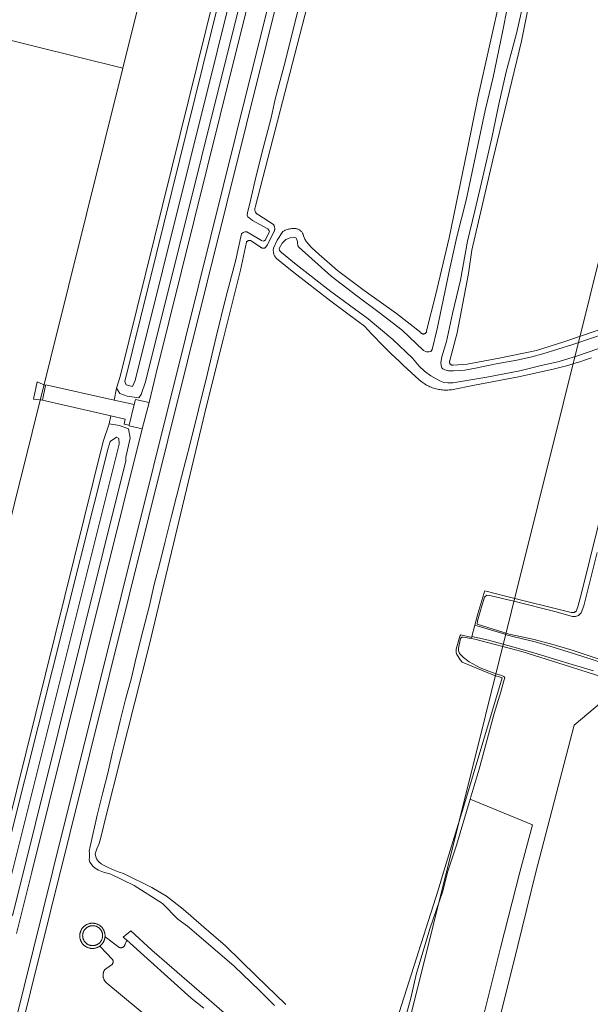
# Model space of a CAD drawing. Header units: metres. Extents: x 250001 to 257773, y 598992 to 609118.
# Tile 617 of 656: x 253521 to 253735, y 606450 to 606820. Entities that reach past the tile are written whole.
import ezdxf
from ezdxf.lldxf.tags import DXFTag

# ---------------------------------------------------------------- set-up
doc = ezdxf.new("R2010")
doc.units = ezdxf.units.M
for name, color, linetype, lineweight in [('B-WE-GR-BOS_LOOF-GV', 252, 'Continuous', 13), ('B-WE-GR-GRAS-GV', 252, 'Continuous', 13), ('B-WE-GR-GROENVOORZIENING-GV', 252, 'Continuous', 18), ('B-WE-KG-GRENS_PERCEEL-G', 150, 'KG-PERCEEL', 18), ('B-WE-OG-BEBOUWING_WINDTURBINE-GV', 1, 'Continuous', 18), ('B-WE-OG-TERREIN_ERF-GV', 7, 'Continuous', 18), ('B-WE-OG-WATER-GV', 252, 'Continuous', 18), ('B-WE-OG-WATER_SLOOT-GV', 252, 'Continuous', 18), ('B-WE-OG-WEG-GV', 252, 'Continuous', 18), ('B-WE-VH-ONVERHARD-GV', 252, 'Continuous', 18), ('B-WE-VH-VERHARDING_BETON-GV', 252, 'Continuous', 18), ('B-WE-VH-VERHARDING_GESLOTEN-GV', 252, 'Continuous', 18), ('B-WE-VH-VERHARDING_HALFVERHARDING-GV', 252, 'Continuous', 18), ('B-WE-VH-VERHARDING_OPEN-GV', 252, 'Continuous', 18), ('X-XX-AL-REFERENTIE-G', 7, 'Continuous', 18)]:
    doc.layers.add(name, color=color, linetype=linetype, lineweight=lineweight)
doc.styles.get("Standard").update_dxf_attribs({"font": 'NLCS-ISO.ttf'})
tags = doc.linetypes.add('KG-PERCEEL', pattern='A,5.5,-2,["P",Standard,S=1.8,R=0,X=-0.5,Y=-0.9],-2,5.5,-2,[5,NLCS.SHX,S=0.75,R=0,X=0,Y=0],-2', length=19).pattern_tags.tags
tags[6] = DXFTag(74, 10)

# ---------------------------------------------------------------- blocks, each defined once
blk = doc.blocks.new('BS2021-132-Xref-KAD-20210617')
at = {"layer": 'B-WE-KG-GRENS_PERCEEL-G', "flags": 128}
for points in [[(253587.69, 606125.78), (253434.27, 606222.61), (253487.64, 606307.17), (253768.04, 607432.29), (253794.59, 607407.82), (253830.46, 607374.98), (253886.27, 607323.85)], [(253587.69, 606125.78), (253774.016, 606873.424), (253886.27, 607323.85)], [(253559.316, 606801.928), (253674.382, 607263.125)], [(253424.48, 606835.53), (253559.316, 606801.928)], [(253484.293, 606501.143), (253559.316, 606801.928)]]:
    blk.add_lwpolyline(points, dxfattribs=at)
blk = doc.blocks.new('BS2021-132-Xref-BGT-GRIJS-20210617-aangepast')
at = {"layer": 'B-WE-GR-BOS_LOOF-GV', "flags": 128}
for points in [[(253788.976, 606548.064), (253739.215, 606563.827), (253728.972, 606555.191), (253714.479, 606500), (253706.015, 606465.283), (253695.842, 606425.031), (253690.923, 606406.965), (253686.967, 606394.184), (253730.582, 606372.093), (253739.806, 606395.614), (253759.288, 606442.154), (253762.552, 606448.625), (253767.223, 606455.628), (253771.012, 606461.205), (253772.229, 606466.751), (253771.628, 606473.688), (253770.374, 606481.389), (253771.421, 606490.275), (253774.229, 606500)], [(253713.227, 606517.796), (253689.88, 606527.424), (253684.775, 606510.073), (253681.355, 606500), (253679.614, 606492.86), (253674.66, 606478.647), (253669.582, 606461.521), (253667.508, 606452.635), (253664.026, 606439.967), (253662.909, 606434.2), (253662.946, 606429.78), (253663.574, 606424.994), (253666.786, 606422.246), (253674.778, 606416.397), (253680.761, 606410.737), (253684.157, 606407.512), (253691.93, 606434.483), (253701.243, 606471.509), (253708.469, 606500)]]:
    blk.add_lwpolyline(points, close=True, dxfattribs=at)
at = {"layer": 'B-WE-GR-GRAS-GV', "flags": 128}
blk.add_lwpolyline([(253508.514, 606486.943), (253551.958, 606661.752), (253554.154, 606668.402), (253554.795, 606671.4), (253529.113, 606677.224), (253529.115, 606677.234), (253525.825, 606677.684), (253527.139, 606684.182), (253530.329, 606682.739), (253530.387, 606683.001), (253556.048, 606677.266), (253557.007, 606681.753), (253558.322, 606686.181), (253600.15, 606855.176), (253575.405, 606861.334), (253576.202, 606864.536), (253600.947, 606858.378), (253695.581, 607238.658), (253673.336, 607258.577), (253667.03, 607264.224), (253499.424, 607414.326)], dxfattribs=at)
at = {"layer": 'B-WE-GR-GROENVOORZIENING-GV', "flags": 128}
for points in [[(253698.96, 607166.495), (253678.175, 607083.032), (253661.11, 607014.591), (253657.479, 607000), (253647.948, 606961.701), (253626.445, 606875.388), (253606.495, 606795.303), (253582.907, 606700.545), (253558.759, 606603.615), (253533.195, 606501.051), (253532.933, 606500), (253507.877, 606399.426)], [(253576.857, 606438.747), (253553.38, 606458.235), (253553.362, 606458.249), (253553.228, 606458.361), (253553.099, 606458.479), (253552.975, 606458.603), (253552.857, 606458.732), (253552.745, 606458.867), (253552.64, 606459.007), (253552.541, 606459.151), (253552.448, 606459.3), (253552.363, 606459.452), (253552.284, 606459.609), (253552.213, 606459.769), (253552.149, 606459.932), (253552.093, 606460.097), (253552.044, 606460.266), (253552.003, 606460.436), (253551.97, 606460.608), (253551.945, 606460.781), (253551.928, 606460.955), (253551.918, 606461.13), (253551.917, 606461.305), (253551.924, 606461.48), (253551.938, 606461.654), (253551.961, 606461.828), (253551.991, 606462), (253552.03, 606462.171), (253552.076, 606462.34), (253552.13, 606462.506), (253552.191, 606462.67), (253552.26, 606462.831), (253552.336, 606462.989), (253552.419, 606463.143), (253552.509, 606463.293), (253555.401, 606465.397), (253555.462, 606465.503), (253555.516, 606465.612), (253555.562, 606465.724), (253555.601, 606465.84), (253555.633, 606465.958), (253555.657, 606466.077), (253555.672, 606466.198), (253555.68, 606466.319), (253555.68, 606466.441), (253555.672, 606466.563), (253555.655, 606466.684), (253555.631, 606466.803), (253555.6, 606466.921), (253555.56, 606467.036), (253555.537, 606467.094), (253550.713, 606472.216), (253550.665, 606472.182), (253550.504, 606472.072), (253550.339, 606471.969), (253550.169, 606471.873), (253549.996, 606471.784), (253549.819, 606471.702), (253549.639, 606471.628), (253549.455, 606471.561), (253549.27, 606471.502), (253549.082, 606471.45), (253548.892, 606471.406), (253548.701, 606471.37), (253548.508, 606471.341), (253548.314, 606471.321), (253548.119, 606471.309), (253547.924, 606471.304), (253547.729, 606471.308), (253547.535, 606471.319), (253547.341, 606471.339), (253547.148, 606471.366), (253546.956, 606471.402), (253546.766, 606471.445), (253546.578, 606471.496), (253546.392, 606471.555), (253546.209, 606471.621), (253546.028, 606471.695), (253545.851, 606471.776), (253545.677, 606471.864), (253545.507, 606471.959), (253545.341, 606472.062), (253545.18, 606472.17), (253545.023, 606472.286), (253544.871, 606472.408), (253544.724, 606472.536), (253544.582, 606472.67), (253544.446, 606472.809), (253544.316, 606472.954), (253544.192, 606473.105), (253544.074, 606473.26), (253543.962, 606473.42), (253543.858, 606473.584), (253543.76, 606473.753), (253543.669, 606473.925), (253543.585, 606474.101), (253543.508, 606474.28), (253543.439, 606474.463), (253543.378, 606474.648), (253543.324, 606474.835), (253543.289, 606474.975), (253543.249, 606475.166), (253543.216, 606475.358), (253543.192, 606475.552), (253543.175, 606475.746), (253543.166, 606475.941), (253543.166, 606476.135), (253543.173, 606476.33), (253543.188, 606476.525), (253543.212, 606476.718), (253543.243, 606476.911), (253543.282, 606477.102), (253543.329, 606477.291), (253543.383, 606477.478), (253543.445, 606477.663), (253543.515, 606477.845), (253543.592, 606478.023), (253543.677, 606478.199), (253543.768, 606478.371), (253543.867, 606478.539), (253543.972, 606478.703), (253544.084, 606478.863), (253544.203, 606479.018), (253544.328, 606479.168), (253544.458, 606479.312), (253544.595, 606479.451), (253544.737, 606479.584), (253544.885, 606479.712), (253545.037, 606479.833), (253545.195, 606479.948), (253545.357, 606480.056), (253545.523, 606480.158), (253545.693, 606480.253), (253545.867, 606480.34), (253546.045, 606480.42), (253546.226, 606480.494), (253546.409, 606480.559), (253546.595, 606480.617), (253546.784, 606480.667), (253546.974, 606480.71), (253547.166, 606480.745), (253547.359, 606480.771), (253547.553, 606480.79), (253547.747, 606480.801), (253547.942, 606480.804), (253548.137, 606480.799), (253548.332, 606480.785), (253548.525, 606480.764), (253548.718, 606480.735), (253548.91, 606480.698), (253549.099, 606480.654), (253549.287, 606480.601), (253549.473, 606480.541), (253549.655, 606480.473), (253549.835, 606480.398), (253550.012, 606480.316), (253550.185, 606480.226), (253550.354, 606480.129), (253550.519, 606480.026), (253550.68, 606479.916), (253550.836, 606479.799), (253550.987, 606479.676), (253551.133, 606479.547), (253551.274, 606479.412), (253551.409, 606479.271), (253551.538, 606479.125), (253551.661, 606478.974), (253551.777, 606478.818), (253551.887, 606478.657), (253551.991, 606478.492), (253552.087, 606478.322), (253552.177, 606478.149), (253552.259, 606477.972), (253552.334, 606477.793), (253552.402, 606477.61), (253552.462, 606477.424), (253552.514, 606477.236), (253552.559, 606477.047), (253552.596, 606476.855), (253552.625, 606476.663), (253552.646, 606476.469), (253552.659, 606476.274), (253552.664, 606476.08), (253552.661, 606475.885), (253552.65, 606475.69), (253557.827, 606471.76), (253557.93, 606471.711), (253558.035, 606471.67), (253558.144, 606471.636), (253558.255, 606471.609), (253558.367, 606471.591), (253558.48, 606471.58), (253558.593, 606471.578), (253558.707, 606471.583), (253558.82, 606471.597), (253558.931, 606471.618), (253559.041, 606471.647), (253559.149, 606471.684), (253559.254, 606471.729), (253559.355, 606471.78), (253559.452, 606471.839), (253559.545, 606471.904), (253559.634, 606471.975), (253559.717, 606472.053), (253559.794, 606472.136), (253559.865, 606472.225), (253559.93, 606472.318), (253559.988, 606472.416), (253560.04, 606472.517), (253560.084, 606472.622), (253560.12, 606472.73), (253560.149, 606472.84), (253560.17, 606472.951), (253560.17, 606472.954), (253560.791, 606474.364), (253559.508, 606475.518), (253562.404, 606477.901), (253570.21, 606470.7), (253599.268, 606445.501)], [(253743.219, 606703.124), (253728.44, 606698.202), (253717.222, 606694.651), (253712.47, 606693.397), (253707.405, 606692.236), (253699.569, 606690.899), (253691.914, 606689.334), (253687.833, 606688.571), (253686.253, 606688.372), (253683.607, 606688.276), (253681.697, 606688.263), (253680.301, 606688.598), (253679.641, 606689.001), (253679.247, 606689.421), (253678.959, 606690.265), (253678.842, 606691.376), (253679.219, 606693.523), (253680.981, 606699.266), (253683.212, 606709.818), (253686.212, 606722.349), (253688.9, 606736.96), (253691.61, 606748.424), (253694.672, 606761.097), (253697.956, 606775.759), (253700.642, 606788.413), (253703.394, 606800.597), (253707.243, 606814.919), (253710.665, 606829.958)], [(253703.918, 606825.027), (253702.01, 606815.447), (253698.554, 606798.56), (253695.538, 606785.998), (253691.911, 606768.922), (253688.327, 606752.411), (253684.787, 606738.561), (253682.099, 606726.173), (253677.488, 606704.034), (253675.583, 606696.286), (253675.071, 606695.593), (253674.274, 606695.369), (253673.413, 606695.41), (253672.376, 606695.935), (253664.324, 606703.491), (253655.683, 606710.165), (253647.295, 606716.419), (253637.663, 606723.823), (253625.455, 606734.685), (253625.091, 606735.247), (253624.958, 606736.42), (253624.873, 606737.359), (253624.366, 606738.28), (253623.583, 606738.321), (253622.174, 606738.265), (253620.535, 606737.565), (253619.213, 606736.162), (253618.13, 606734.245), (253618.198, 606733.462), (253619.002, 606732.669), (253624.449, 606728.243), (253637.56, 606718.123), (253651.502, 606707.82), (253660.824, 606700.038), (253668.246, 606693.011), (253670.662, 606690.052), (253672.679, 606688.202), (253675.086, 606686.449), (253677.114, 606685.273), (253678.717, 606684.391), (253679.957, 606683.946), (253681.492, 606683.815), (253683.371, 606683.781), (253685.561, 606684.093), (253696.134, 606685.886), (253708.487, 606688.271), (253716.038, 606690.123), (253723.245, 606691.8), (253730.245, 606693.929), (253737.774, 606696.579)], [(253737.538, 606620.089), (253733.85, 606605.033), (253732.553, 606600.014), (253731.537, 606597.376), (253730.526, 606596.352), (253729.464, 606595.938), (253728.289, 606596.039), (253721.669, 606597.921), (253706.816, 606601.626), (253697.203, 606603.831), (253696.153, 606603.981), (253695.265, 606603.286), (253694.361, 606600.399), (253692.648, 606594.359), (253692.452, 606593.168), (253704.55, 606589.399), (253713.441, 606587.439), (253721.409, 606585.332), (253728.532, 606583.25), (253741.024, 606579.076)], [(253742.478, 606572.384), (253725.202, 606577.873), (253709.276, 606582.792), (253691.6, 606587.494), (253690.198, 606587.727), (253687.243, 606588.247), (253686.788, 606588.275), (253686.268, 606587.685), (253685.415, 606584.117), (253685.421, 606583.201), (253685.906, 606582.116), (253687.31, 606580.583), (253689.427, 606578.93), (253693.599, 606576.695), (253698.449, 606574.896), (253701.949, 606573.675), (253702.561, 606573.515), (253702.894, 606572.898), (253702.549, 606571.8), (253701.344, 606567.664), (253698.863, 606559.521), (253693.194, 606538.69), (253689.88, 606527.424), (253713.227, 606517.796), (253708.469, 606500), (253701.243, 606471.509), (253691.93, 606434.483)], [(253616.343, 606449.841), (253610.713, 606455.572), (253601.201, 606464.691), (253588.78, 606475.249), (253583.611, 606479.651), (253580.021, 606482.315), (253574.208, 606488.165), (253563.572, 606494.945), (253554.787, 606499.242), (253552.032, 606500), (253550.169, 606500.771), (253548.982, 606501.522), (253547.985, 606502.407), (253547.462, 606503.048), (253546.938, 606503.763), (253546.75, 606504.658), (253546.767, 606505.659), (253546.815, 606506.572), (253546.77, 606507.229), (253546.755, 606507.88), (253547.015, 606509.588), (253549.754, 606521.428), (253551.842, 606529.882), (253553.656, 606537.112), (253555.498, 606545.001), (253557.145, 606551.541), (253558.362, 606556.763), (253560.391, 606564.809), (253562.559, 606572.966), (253564.34, 606580.541), (253566.995, 606590.94), (253569.328, 606600.162), (253571.122, 606608.066), (253573.245, 606616.019), (253575.12, 606623.61), (253577.683, 606633.663), (253581.372, 606648.454), (253584.592, 606660.923), (253587.717, 606673.564), (253591.164, 606687.241), (253594.39, 606701.042), (253598.033, 606715.863), (253601.652, 606729.416), (253603.994, 606739.703), (253604.586, 606740.239), (253605.241, 606740.525), (253605.884, 606740.451), (253607.408, 606739.663), (253611.402, 606737.185), (253612.045, 606736.923), (253612.514, 606737.083), (253612.934, 606737.524), (253614.432, 606740.572), (253614.383, 606740.885), (253613.846, 606741.601), (253608.047, 606744.788), (253606.788, 606745.687), (253606.268, 606746.169), (253606.045, 606746.716), (253606.18, 606747.64), (253607.323, 606752.283), (253609.484, 606761.551), (253612.061, 606771.871), (253615.084, 606783.306), (253616.602, 606790.347), (253619.931, 606802.927), (253625.086, 606823.332)]]:
    blk.add_lwpolyline(points, dxfattribs=at)
blk.add_lwpolyline([(253739.806, 606395.614), (253730.582, 606372.093), (253686.967, 606394.184), (253690.923, 606406.965), (253695.842, 606425.031), (253706.015, 606465.283), (253714.479, 606500), (253728.972, 606555.191), (253739.215, 606563.827), (253788.976, 606548.064), (253774.229, 606500), (253771.421, 606490.275), (253770.374, 606481.389), (253771.628, 606473.688), (253772.229, 606466.751), (253771.012, 606461.205), (253767.223, 606455.628), (253762.552, 606448.625), (253759.288, 606442.154)], close=True, dxfattribs=at)
at = {"layer": 'B-WE-OG-BEBOUWING_WINDTURBINE-GV', "flags": 128}
blk.add_lwpolyline([(253548.159, 606479.867), (253547.986, 606479.871), (253547.812, 606479.866), (253547.64, 606479.854), (253547.468, 606479.833), (253547.297, 606479.804), (253547.128, 606479.768), (253546.96, 606479.724), (253546.795, 606479.672), (253546.632, 606479.612), (253546.472, 606479.545), (253546.316, 606479.471), (253546.163, 606479.39), (253546.014, 606479.302), (253545.869, 606479.207), (253545.816, 606479.169), (253545.678, 606479.065), (253545.544, 606478.955), (253545.416, 606478.838), (253545.293, 606478.716), (253545.176, 606478.588), (253545.065, 606478.455), (253544.96, 606478.317), (253544.862, 606478.175), (253544.771, 606478.028), (253544.686, 606477.876), (253544.609, 606477.722), (253544.538, 606477.563), (253544.475, 606477.402), (253544.42, 606477.238), (253544.372, 606477.071), (253544.332, 606476.903), (253544.3, 606476.733), (253544.276, 606476.561), (253544.259, 606476.389), (253544.251, 606476.216), (253544.25, 606476.043), (253544.258, 606475.87), (253544.273, 606475.697), (253544.297, 606475.526), (253544.328, 606475.355), (253544.368, 606475.187), (253544.415, 606475.02), (253544.469, 606474.856), (253544.532, 606474.694), (253544.601, 606474.536), (253544.678, 606474.38), (253544.762, 606474.229), (253544.852, 606474.081), (253544.95, 606473.938), (253545.054, 606473.8), (253545.164, 606473.666), (253545.281, 606473.538), (253545.403, 606473.415), (253545.531, 606473.298), (253545.663, 606473.187), (253545.802, 606473.082), (253545.944, 606472.984), (253546.091, 606472.893), (253546.242, 606472.808), (253546.397, 606472.73), (253546.555, 606472.66), (253546.717, 606472.597), (253546.881, 606472.541), (253547.047, 606472.494), (253547.216, 606472.454), (253547.386, 606472.421), (253547.557, 606472.397), (253547.73, 606472.381), (253547.903, 606472.372), (253548.076, 606472.372), (253548.249, 606472.379), (253548.421, 606472.395), (253548.593, 606472.418), (253548.763, 606472.449), (253548.932, 606472.489), (253549.043, 606472.519), (253549.208, 606472.571), (253549.371, 606472.631), (253549.53, 606472.698), (253549.687, 606472.772), (253549.84, 606472.853), (253549.989, 606472.942), (253550.133, 606473.037), (253550.273, 606473.139), (253550.409, 606473.247), (253550.539, 606473.361), (253550.664, 606473.481), (253550.783, 606473.607), (253550.896, 606473.738), (253551.003, 606473.874), (253551.103, 606474.016), (253551.197, 606474.161), (253551.284, 606474.311), (253551.364, 606474.464), (253551.437, 606474.621), (253551.503, 606474.782), (253551.561, 606474.945), (253551.611, 606475.111), (253551.654, 606475.278), (253551.689, 606475.448), (253551.716, 606475.619), (253551.736, 606475.791), (253551.747, 606475.964), (253551.75, 606476.137), (253551.745, 606476.31), (253551.733, 606476.483), (253551.712, 606476.655), (253551.683, 606476.826), (253551.647, 606476.995), (253551.603, 606477.162), (253551.551, 606477.328), (253551.491, 606477.49), (253551.424, 606477.65), (253551.35, 606477.806), (253551.269, 606477.959), (253551.18, 606478.108), (253551.085, 606478.253), (253550.983, 606478.393), (253550.875, 606478.528), (253550.761, 606478.659), (253550.641, 606478.784), (253550.515, 606478.902), (253550.384, 606479.016), (253550.248, 606479.123), (253550.107, 606479.223), (253549.961, 606479.317), (253549.812, 606479.404), (253549.658, 606479.484), (253549.501, 606479.557), (253549.341, 606479.623), (253549.178, 606479.681), (253549.012, 606479.732), (253548.844, 606479.775), (253548.675, 606479.81), (253548.504, 606479.837), (253548.332, 606479.856)], close=True, dxfattribs=at)
at = {"layer": 'B-WE-OG-TERREIN_ERF-GV', "flags": 128}
blk.add_lwpolyline([(253569.295, 606676.32), (253564.08, 606677.469), (253563.628, 606675.572), (253561.785, 606667.829), (253561.733, 606667.613), (253566.562, 606666.482)], close=True, dxfattribs=at)
at = {"layer": 'B-WE-OG-WATER-GV', "flags": 128}
for points in [[(253628.666, 606825.08), (253611.98, 606760.806), (253609.028, 606749.617), (253608.982, 606749.429), (253608.952, 606749.238), (253608.937, 606749.045), (253608.939, 606748.852), (253608.956, 606748.659), (253608.99, 606748.469), (253609.039, 606748.282), (253609.103, 606748.099), (253609.182, 606747.923), (253609.275, 606747.754), (253609.382, 606747.593), (253609.502, 606747.441), (253609.635, 606747.3), (253609.778, 606747.17), (253609.931, 606747.053), (253610.094, 606746.948), (253610.265, 606746.858), (253610.299, 606746.842), (253615.925, 606743.296), (253616.038, 606743.105), (253616.136, 606742.906), (253616.22, 606742.701), (253616.289, 606742.491), (253616.343, 606742.276), (253616.38, 606742.058), (253616.402, 606741.837), (253616.409, 606741.616), (253616.398, 606741.394), (253616.373, 606741.175), (253616.331, 606740.957), (253616.274, 606740.743), (253616.256, 606740.688), (253613.646, 606735.625), (253612.818, 606734.506), (253612.672, 606734.44), (253612.521, 606734.388), (253612.365, 606734.352), (253612.206, 606734.332), (253612.046, 606734.327), (253611.886, 606734.339), (253611.729, 606734.366), (253611.574, 606734.409), (253611.425, 606734.467), (253611.282, 606734.54), (253611.148, 606734.627), (253611.022, 606734.726), (253610.937, 606734.807), (253607.303, 606737.183), (253607.154, 606737.214), (253607.003, 606737.23), (253606.851, 606737.229), (253606.7, 606737.213), (253606.552, 606737.181), (253606.407, 606737.133), (253606.269, 606737.07), (253606.138, 606736.993), (253606.016, 606736.903), (253605.904, 606736.801), (253605.803, 606736.687), (253605.775, 606736.651), (253603.585, 606726.093), (253597.079, 606700.092), (253590.911, 606675.625), (253569.182, 606585.15), (253553.049, 606521.297), (253551.2, 606513.482), (253550.405, 606510.707), (253549.606, 606508.681), (253548.952, 606506.819), (253549.142, 606505.733), (253549.431, 606504.986), (253550.253, 606503.981), (253551.205, 606503.139), (253552.317, 606502.461), (253553.858, 606501.671), (253555.412, 606500.94), (253557.94, 606500), (253559.586, 606499.464), (253570.255, 606494.251), (253575.793, 606490.931), (253582.046, 606486.098), (253589.736, 606479.262), (253597.927, 606472.346), (253609.433, 606460.995), (253620.582, 606450.313)], [(253662.365, 606444.481), (253677.801, 606493.212), (253679.892, 606500), (253687.392, 606524.346), (253701.848, 606572.953), (253698.401, 606574.09), (253686.902, 606578.858), (253686.247, 606579.656), (253684.816, 606581.748), (253684.619, 606582.53), (253684.544, 606583.671), (253685.922, 606588.638), (253686.296, 606589.052), (253690.437, 606588.047), (253690.536, 606588.443), (253691.613, 606592.736), (253692.68, 606596.988), (253694.933, 606604.503), (253695.35, 606605.642), (253703.123, 606603.572), (253727.781, 606597.544), (253727.961, 606597.507), (253728.145, 606597.486), (253728.33, 606597.481), (253728.516, 606597.491), (253728.699, 606597.518), (253728.88, 606597.56), (253729.056, 606597.618), (253729.226, 606597.69), (253729.39, 606597.777), (253729.546, 606597.878), (253729.692, 606597.992), (253730.359, 606599.649), (253731.717, 606604.773), (253744.115, 606654.822)], [(253735.399, 606693.115), (253733.207, 606692.397), (253731.009, 606691.694), (253728.807, 606691.007), (253726.6, 606690.335), (253721.043, 606688.836), (253708.049, 606685.965), (253691.507, 606682.931), (253682.82, 606681.167), (253682.422, 606681.118), (253681.934, 606681.073), (253681.445, 606681.043), (253680.955, 606681.03), (253680.465, 606681.032), (253679.976, 606681.051), (253679.487, 606681.085), (253679, 606681.136), (253678.515, 606681.202), (253678.032, 606681.284), (253677.552, 606681.382), (253677.075, 606681.495), (253676.602, 606681.624), (253676.134, 606681.769), (253675.671, 606681.929), (253675.213, 606682.103), (253674.762, 606682.293), (253674.316, 606682.497), (253673.878, 606682.715), (253673.447, 606682.948), (253673.024, 606683.195), (253672.609, 606683.455), (253672.202, 606683.729), (253671.805, 606684.016), (253670.748, 606684.936), (253669.206, 606686.295), (253667.674, 606687.667), (253666.154, 606689.05), (253664.644, 606690.445), (253663.145, 606691.852), (253661.657, 606693.27), (253660.18, 606694.7), (253658.715, 606696.141), (253657.26, 606697.594), (253655.817, 606699.058), (253654.386, 606700.534), (253652.966, 606702.02), (253651.557, 606703.517), (253650.161, 606705.025), (253647.783, 606706.749), (253637.501, 606714.474), (253623.581, 606725.167), (253617.108, 606730.447), (253616.947, 606730.628), (253616.78, 606730.839), (253616.626, 606731.059), (253616.485, 606731.288), (253616.358, 606731.526), (253616.245, 606731.77), (253616.147, 606732.02), (253616.065, 606732.276), (253615.997, 606732.537), (253615.945, 606732.801), (253615.909, 606733.067), (253615.889, 606733.335), (253615.885, 606733.604), (253615.896, 606733.873), (253615.924, 606734.14), (253615.968, 606734.406), (253617.375, 606737.303), (253619.406, 606740.588), (253619.685, 606740.74), (253620.02, 606740.905), (253620.361, 606741.056), (253620.708, 606741.192), (253621.061, 606741.313), (253621.418, 606741.419), (253621.78, 606741.51), (253622.145, 606741.584), (253622.514, 606741.643), (253622.884, 606741.687), (253623.256, 606741.714), (253623.629, 606741.725), (253624.002, 606741.72), (253624.374, 606741.7), (253624.383, 606741.698), (253624.614, 606741.654), (253624.841, 606741.594), (253625.064, 606741.519), (253625.282, 606741.428), (253625.492, 606741.323), (253625.696, 606741.204), (253625.89, 606741.072), (253626.075, 606740.927), (253626.25, 606740.769), (253626.414, 606740.6), (253626.566, 606740.42), (253626.705, 606740.23), (253626.831, 606740.031), (253626.944, 606739.824), (253627.042, 606739.61), (253627.125, 606739.39), (253627.193, 606739.165), (253627.246, 606738.935), (253627.741, 606737.756), (253628.304, 606736.75), (253630.267, 606734.641), (253633.103, 606731.981), (253640.068, 606725.939), (253650.07, 606718.49), (253662.237, 606709.839), (253671.262, 606702.662), (253671.344, 606702.549), (253671.438, 606702.446), (253671.543, 606702.354), (253671.658, 606702.275), (253671.781, 606702.21), (253671.911, 606702.159), (253672.046, 606702.124), (253672.184, 606702.104), (253672.323, 606702.1), (253672.462, 606702.112), (253672.599, 606702.14), (253672.732, 606702.183), (253672.859, 606702.241), (253672.978, 606702.313), (253673.088, 606702.399), (253673.188, 606702.496), (253673.276, 606702.604), (253673.351, 606702.722), (253673.412, 606702.848), (253673.458, 606702.979), (253673.489, 606703.115), (253673.503, 606703.234), (253676.823, 606716.618), (253681.966, 606738.225), (253688.704, 606770.978), (253692.746, 606790.769), (253701.529, 606829.938)], [(253712.226, 606827.817), (253709.2, 606812.139), (253698.435, 606767.529), (253690.521, 606733.655), (253689.189, 606724.878), (253684.955, 606702.546), (253682.242, 606692.089), (253682.183, 606691.968), (253682.14, 606691.84), (253682.112, 606691.709), (253682.1, 606691.575), (253682.103, 606691.441), (253682.123, 606691.308), (253682.158, 606691.178), (253682.208, 606691.053), (253682.273, 606690.935), (253682.352, 606690.826), (253682.442, 606690.727), (253682.544, 606690.639), (253682.656, 606690.564), (253682.776, 606690.503), (253682.902, 606690.456), (253683.032, 606690.425), (253683.166, 606690.41), (253683.301, 606690.41), (253683.435, 606690.427), (253688.723, 606690.741), (253700.816, 606693.049), (253714.784, 606695.927), (253724.992, 606699.127), (253750.543, 606707.859)], [(253739.93, 606578.475), (253729.102, 606582.003), (253721.022, 606584.501), (253714.291, 606586.444), (253706.419, 606588.317), (253703.878, 606588.942), (253702.073, 606589.556), (253691.613, 606592.736), (253690.536, 606588.443), (253696.688, 606587.077), (253706.272, 606584.496), (253714.697, 606582.047), (253721.584, 606579.98), (253728.143, 606577.91), (253736.254, 606575.554)]]:
    blk.add_lwpolyline(points, dxfattribs=at)
at = {"layer": 'B-WE-OG-WATER_SLOOT-GV', "flags": 128}
for points in [[(253625.086, 606823.332), (253619.931, 606802.927), (253616.602, 606790.347), (253615.084, 606783.306), (253612.061, 606771.871), (253609.484, 606761.551), (253607.323, 606752.283), (253606.18, 606747.64), (253606.045, 606746.716), (253606.268, 606746.169), (253606.788, 606745.687), (253608.047, 606744.788), (253613.846, 606741.601), (253614.383, 606740.885), (253614.432, 606740.572), (253612.934, 606737.524), (253612.514, 606737.083), (253612.045, 606736.923), (253611.402, 606737.185), (253607.408, 606739.663), (253605.884, 606740.451), (253605.241, 606740.525), (253604.586, 606740.239), (253603.994, 606739.703), (253601.652, 606729.416), (253598.033, 606715.863), (253594.39, 606701.042), (253591.164, 606687.241), (253587.717, 606673.564), (253584.592, 606660.923), (253581.372, 606648.454), (253577.683, 606633.663), (253575.12, 606623.61), (253573.245, 606616.019), (253571.122, 606608.066), (253569.328, 606600.162), (253566.995, 606590.94), (253564.34, 606580.541), (253562.559, 606572.966), (253560.391, 606564.809), (253558.362, 606556.763), (253557.145, 606551.541), (253555.498, 606545.001), (253553.656, 606537.112), (253551.842, 606529.882), (253549.754, 606521.428), (253547.015, 606509.588), (253546.755, 606507.88), (253546.77, 606507.229), (253546.815, 606506.572), (253546.767, 606505.659), (253546.75, 606504.658), (253546.938, 606503.763), (253547.462, 606503.048), (253547.985, 606502.407), (253548.982, 606501.522), (253550.169, 606500.771), (253552.032, 606500), (253554.787, 606499.242), (253563.572, 606494.945), (253574.208, 606488.165), (253580.021, 606482.315), (253583.611, 606479.651), (253588.78, 606475.249), (253601.201, 606464.691), (253610.713, 606455.572), (253616.343, 606449.841)], [(253664.026, 606439.967), (253667.508, 606452.635), (253669.582, 606461.521), (253674.66, 606478.647), (253679.614, 606492.86), (253681.355, 606500), (253684.775, 606510.073), (253689.88, 606527.424), (253693.194, 606538.69), (253698.863, 606559.521), (253701.344, 606567.664), (253702.549, 606571.8), (253702.894, 606572.898), (253702.561, 606573.515), (253701.949, 606573.675), (253698.449, 606574.896), (253693.599, 606576.695), (253689.427, 606578.93), (253687.31, 606580.583), (253685.906, 606582.116), (253685.421, 606583.201), (253685.415, 606584.117), (253686.268, 606587.685), (253686.788, 606588.275), (253687.243, 606588.247), (253690.198, 606587.727), (253691.6, 606587.494), (253709.276, 606582.792), (253725.202, 606577.873), (253742.478, 606572.384)], [(253741.024, 606579.076), (253728.532, 606583.25), (253721.409, 606585.332), (253713.441, 606587.439), (253704.55, 606589.399), (253692.452, 606593.168), (253692.648, 606594.359), (253694.361, 606600.399), (253695.265, 606603.286), (253696.153, 606603.981), (253697.203, 606603.831), (253706.816, 606601.626), (253721.669, 606597.921), (253728.289, 606596.039), (253729.464, 606595.938), (253730.526, 606596.352), (253731.537, 606597.376), (253732.553, 606600.014), (253733.85, 606605.033), (253737.538, 606620.089)], [(253737.774, 606696.579), (253730.245, 606693.929), (253723.245, 606691.8), (253716.038, 606690.123), (253708.487, 606688.271), (253696.134, 606685.886), (253685.561, 606684.093), (253683.371, 606683.781), (253681.492, 606683.815), (253679.957, 606683.946), (253678.717, 606684.391), (253677.114, 606685.273), (253675.086, 606686.449), (253672.679, 606688.202), (253670.662, 606690.052), (253668.246, 606693.011), (253660.824, 606700.038), (253651.502, 606707.82), (253637.56, 606718.123), (253624.449, 606728.243), (253619.002, 606732.669), (253618.198, 606733.462), (253618.13, 606734.245), (253619.213, 606736.162), (253620.535, 606737.565), (253622.174, 606738.265), (253623.583, 606738.321), (253624.366, 606738.28), (253624.873, 606737.359), (253624.958, 606736.42), (253625.091, 606735.247), (253625.455, 606734.685), (253637.663, 606723.823), (253647.295, 606716.419), (253655.683, 606710.165), (253664.324, 606703.491), (253672.376, 606695.935), (253673.413, 606695.41), (253674.274, 606695.369), (253675.071, 606695.593), (253675.583, 606696.286), (253677.488, 606704.034), (253682.099, 606726.173), (253684.787, 606738.561), (253688.327, 606752.411), (253691.911, 606768.922), (253695.538, 606785.998), (253698.554, 606798.56), (253702.01, 606815.447), (253703.918, 606825.027)], [(253710.665, 606829.958), (253707.243, 606814.919), (253703.394, 606800.597), (253700.642, 606788.413), (253697.956, 606775.759), (253694.672, 606761.097), (253691.61, 606748.424), (253688.9, 606736.96), (253686.212, 606722.349), (253683.212, 606709.818), (253680.981, 606699.266), (253679.219, 606693.523), (253678.842, 606691.376), (253678.959, 606690.265), (253679.247, 606689.421), (253679.641, 606689.001), (253680.301, 606688.598), (253681.697, 606688.263), (253683.607, 606688.276), (253686.253, 606688.372), (253687.833, 606688.571), (253691.914, 606689.334), (253699.569, 606690.899), (253707.405, 606692.236), (253712.47, 606693.397), (253717.222, 606694.651), (253728.44, 606698.202), (253743.219, 606703.124)], [(253750.543, 606707.859), (253724.992, 606699.127), (253714.784, 606695.927), (253700.816, 606693.049), (253688.723, 606690.741), (253683.435, 606690.427), (253683.301, 606690.41), (253683.166, 606690.41), (253683.032, 606690.425), (253682.902, 606690.456), (253682.776, 606690.503), (253682.656, 606690.564), (253682.544, 606690.639), (253682.442, 606690.727), (253682.352, 606690.826), (253682.273, 606690.935), (253682.208, 606691.053), (253682.158, 606691.178), (253682.123, 606691.308), (253682.103, 606691.441), (253682.1, 606691.575), (253682.112, 606691.709), (253682.14, 606691.84), (253682.183, 606691.968), (253682.242, 606692.089), (253684.955, 606702.546), (253689.189, 606724.878), (253690.521, 606733.655), (253698.435, 606767.529), (253709.2, 606812.139), (253712.226, 606827.817)], [(253701.529, 606829.938), (253692.746, 606790.769), (253688.704, 606770.978), (253681.966, 606738.225), (253676.823, 606716.618), (253673.503, 606703.234), (253673.489, 606703.115), (253673.458, 606702.979), (253673.412, 606702.848), (253673.351, 606702.722), (253673.276, 606702.604), (253673.188, 606702.496), (253673.088, 606702.399), (253672.978, 606702.313), (253672.859, 606702.241), (253672.732, 606702.183), (253672.599, 606702.14), (253672.462, 606702.112), (253672.323, 606702.1), (253672.184, 606702.104), (253672.046, 606702.124), (253671.911, 606702.159), (253671.781, 606702.21), (253671.658, 606702.275), (253671.543, 606702.354), (253671.438, 606702.446), (253671.344, 606702.549), (253671.262, 606702.662), (253662.237, 606709.839), (253650.07, 606718.49), (253640.068, 606725.939), (253633.103, 606731.981), (253630.267, 606734.641), (253628.304, 606736.75), (253627.741, 606737.756), (253627.246, 606738.935), (253627.193, 606739.165), (253627.125, 606739.39), (253627.042, 606739.61), (253626.944, 606739.824), (253626.831, 606740.031), (253626.705, 606740.23), (253626.566, 606740.42), (253626.414, 606740.6), (253626.25, 606740.769), (253626.075, 606740.927), (253625.89, 606741.072), (253625.696, 606741.204), (253625.492, 606741.323), (253625.282, 606741.428), (253625.064, 606741.519), (253624.841, 606741.594), (253624.614, 606741.654), (253624.383, 606741.698), (253624.374, 606741.7), (253624.002, 606741.72), (253623.629, 606741.725), (253623.256, 606741.714), (253622.884, 606741.687), (253622.514, 606741.643), (253622.145, 606741.584), (253621.78, 606741.51), (253621.418, 606741.419), (253621.061, 606741.313), (253620.708, 606741.192), (253620.361, 606741.056), (253620.02, 606740.905), (253619.685, 606740.74), (253619.406, 606740.588), (253617.375, 606737.303), (253615.968, 606734.406), (253615.924, 606734.14), (253615.896, 606733.873), (253615.885, 606733.604), (253615.889, 606733.335), (253615.909, 606733.067), (253615.945, 606732.801), (253615.997, 606732.537), (253616.065, 606732.276), (253616.147, 606732.02), (253616.245, 606731.77), (253616.358, 606731.526), (253616.485, 606731.288), (253616.626, 606731.059), (253616.78, 606730.839), (253616.947, 606730.628), (253617.108, 606730.447), (253623.581, 606725.167), (253637.501, 606714.474), (253647.783, 606706.749), (253650.161, 606705.025), (253651.557, 606703.517), (253652.966, 606702.02), (253654.386, 606700.534), (253655.817, 606699.058), (253657.26, 606697.594), (253658.715, 606696.141), (253660.18, 606694.7), (253661.657, 606693.27), (253663.145, 606691.852), (253664.644, 606690.445), (253666.154, 606689.05), (253667.674, 606687.667), (253669.206, 606686.295), (253670.748, 606684.936), (253671.805, 606684.016), (253672.202, 606683.729), (253672.609, 606683.455), (253673.024, 606683.195), (253673.447, 606682.948), (253673.878, 606682.715), (253674.316, 606682.497), (253674.762, 606682.293), (253675.213, 606682.103), (253675.671, 606681.929), (253676.134, 606681.769), (253676.602, 606681.624), (253677.075, 606681.495), (253677.552, 606681.382), (253678.032, 606681.284), (253678.515, 606681.202), (253679, 606681.136), (253679.487, 606681.085), (253679.976, 606681.051), (253680.465, 606681.032), (253680.955, 606681.03), (253681.445, 606681.043), (253681.934, 606681.073), (253682.422, 606681.118), (253682.82, 606681.167), (253691.507, 606682.931), (253708.049, 606685.965), (253721.043, 606688.836), (253726.6, 606690.335), (253728.807, 606691.007), (253731.009, 606691.694), (253733.207, 606692.397), (253735.399, 606693.115)], [(253744.115, 606654.822), (253731.717, 606604.773), (253730.359, 606599.649), (253729.692, 606597.992), (253729.546, 606597.878), (253729.39, 606597.777), (253729.226, 606597.69), (253729.056, 606597.618), (253728.88, 606597.56), (253728.699, 606597.518), (253728.516, 606597.491), (253728.33, 606597.481), (253728.145, 606597.486), (253727.961, 606597.507), (253727.781, 606597.544), (253703.123, 606603.572), (253695.35, 606605.642), (253694.933, 606604.503), (253692.68, 606596.988), (253691.613, 606592.736), (253702.073, 606589.556), (253703.878, 606588.942), (253706.419, 606588.317), (253714.291, 606586.444), (253721.022, 606584.501), (253729.102, 606582.003), (253739.93, 606578.475)], [(253736.254, 606575.554), (253728.143, 606577.91), (253721.584, 606579.98), (253714.697, 606582.047), (253706.272, 606584.496), (253696.688, 606587.077), (253690.536, 606588.443), (253690.437, 606588.047), (253686.296, 606589.052), (253685.922, 606588.638), (253684.544, 606583.671), (253684.619, 606582.53), (253684.816, 606581.748), (253686.247, 606579.656), (253686.902, 606578.858), (253698.401, 606574.09), (253701.848, 606572.953), (253687.392, 606524.346), (253679.892, 606500), (253677.801, 606493.212), (253662.365, 606444.481)], [(253620.582, 606450.313), (253609.433, 606460.995), (253597.927, 606472.346), (253589.736, 606479.262), (253582.046, 606486.098), (253575.793, 606490.931), (253570.255, 606494.251), (253559.586, 606499.464), (253557.94, 606500), (253555.412, 606500.94), (253553.858, 606501.671), (253552.317, 606502.461), (253551.205, 606503.139), (253550.253, 606503.981), (253549.431, 606504.986), (253549.142, 606505.733), (253548.952, 606506.819), (253549.606, 606508.681), (253550.405, 606510.707), (253551.2, 606513.482), (253553.049, 606521.297), (253569.182, 606585.15), (253590.911, 606675.625), (253597.079, 606700.092), (253603.585, 606726.093), (253605.775, 606736.651), (253605.803, 606736.687), (253605.904, 606736.801), (253606.016, 606736.903), (253606.138, 606736.993), (253606.269, 606737.07), (253606.407, 606737.133), (253606.552, 606737.181), (253606.7, 606737.213), (253606.851, 606737.229), (253607.003, 606737.23), (253607.154, 606737.214), (253607.303, 606737.183), (253610.937, 606734.807), (253611.022, 606734.726), (253611.148, 606734.627), (253611.282, 606734.54), (253611.425, 606734.467), (253611.574, 606734.409), (253611.729, 606734.366), (253611.886, 606734.339), (253612.046, 606734.327), (253612.206, 606734.332), (253612.365, 606734.352), (253612.521, 606734.388), (253612.672, 606734.44), (253612.818, 606734.506), (253613.646, 606735.625), (253616.256, 606740.688), (253616.274, 606740.743), (253616.331, 606740.957), (253616.373, 606741.175), (253616.398, 606741.394), (253616.409, 606741.616), (253616.402, 606741.837), (253616.38, 606742.058), (253616.343, 606742.276), (253616.289, 606742.491), (253616.22, 606742.701), (253616.136, 606742.906), (253616.038, 606743.105), (253615.925, 606743.296), (253610.299, 606746.842), (253610.265, 606746.858), (253610.094, 606746.948), (253609.931, 606747.053), (253609.778, 606747.17), (253609.635, 606747.3), (253609.502, 606747.441), (253609.382, 606747.593), (253609.275, 606747.754), (253609.182, 606747.923), (253609.103, 606748.099), (253609.039, 606748.282), (253608.99, 606748.469), (253608.956, 606748.659), (253608.939, 606748.852), (253608.937, 606749.045), (253608.952, 606749.238), (253608.982, 606749.429), (253609.028, 606749.617), (253611.98, 606760.806), (253628.666, 606825.08)]]:
    blk.add_lwpolyline(points, dxfattribs=at)
for points in [[(253609.891, 606852.752), (253600.15, 606855.176), (253558.322, 606686.181), (253557.007, 606681.753), (253558.18, 606679.761), (253560.924, 606678.805), (253565.379, 606678.178), (253566.295, 606679.412), (253567.897, 606684.137)], [(253601.167, 606850.433), (253605.011, 606849.473), (253563.97, 606684.586), (253562.99, 606682.424), (253560.565, 606683.033), (253560.067, 606684.269)], [(253605.011, 606849.473), (253601.167, 606850.433), (253560.067, 606684.269), (253560.565, 606683.033), (253562.99, 606682.424), (253563.97, 606684.586)], [(253560.488, 606654.502), (253560.434, 606655.799), (253562.066, 606663.019), (253561.47, 606666.432), (253558.037, 606667.796), (253554.154, 606668.402), (253551.958, 606661.752), (253508.514, 606486.943), (253508.662, 606484.951), (253509.572, 606483.172), (253511.102, 606481.887), (253513.01, 606481.296), (253514.998, 606481.493), (253516.754, 606482.446), (253518.002, 606484.006)], [(253511.875, 606492.929), (253553.838, 606659.213), (253554.553, 606661.708), (253556.95, 606663.348), (253557.903, 606662.835), (253557.959, 606660.767), (253515.719, 606491.969), (253515.245, 606491.022), (253514.351, 606490.455), (253513.292, 606490.428), (253512.371, 606490.949), (253511.849, 606491.871)], [(253511.875, 606492.929), (253511.849, 606491.871), (253512.371, 606490.949), (253513.292, 606490.428), (253514.351, 606490.455), (253515.245, 606491.022), (253515.719, 606491.969), (253557.959, 606660.767), (253557.903, 606662.835), (253556.95, 606663.348), (253554.553, 606661.708), (253553.838, 606659.213)]]:
    blk.add_lwpolyline(points, close=True, dxfattribs=at)
at = {"layer": 'B-WE-OG-WEG-GV', "flags": 128}
blk.add_lwpolyline([(253600.853, 606803.795), (253612.469, 606850.44), (253609.891, 606852.752), (253567.897, 606684.137), (253566.295, 606679.412), (253565.379, 606678.178), (253560.924, 606678.805), (253558.18, 606679.761), (253557.007, 606681.753), (253556.048, 606677.266), (253563.628, 606675.572), (253564.08, 606677.469), (253569.295, 606676.32), (253571.742, 606686.837)], close=True, dxfattribs=at)
blk.add_lwpolyline([(253519.4, 606476.959), (253525.144, 606500), (253538.179, 606552.294), (253566.562, 606666.482), (253561.733, 606667.613), (253561.785, 606667.829), (253559.786, 606668.182), (253560.235, 606670.166), (253554.795, 606671.4), (253554.154, 606668.402), (253558.037, 606667.796), (253561.47, 606666.432), (253562.066, 606663.019), (253560.434, 606655.799), (253560.488, 606654.502), (253518.002, 606484.006)], dxfattribs=at)
at = {"layer": 'B-WE-VH-ONVERHARD-GV', "flags": 128}
for points in [[(253599.268, 606445.501), (253570.21, 606470.7), (253562.404, 606477.901), (253559.508, 606475.518), (253560.791, 606474.364), (253584.968, 606452.621), (253589.74, 606448.924)], [(253589.74, 606448.924), (253584.968, 606452.621), (253560.791, 606474.364), (253560.17, 606472.954), (253560.17, 606472.951), (253560.149, 606472.84), (253560.12, 606472.73), (253560.084, 606472.622), (253560.04, 606472.517), (253559.988, 606472.416), (253559.93, 606472.318), (253559.865, 606472.225), (253559.794, 606472.136), (253559.717, 606472.053), (253559.634, 606471.975), (253559.545, 606471.904), (253559.452, 606471.839), (253559.355, 606471.78), (253559.254, 606471.729), (253559.149, 606471.684), (253559.041, 606471.647), (253558.931, 606471.618), (253558.82, 606471.597), (253558.707, 606471.583), (253558.593, 606471.578), (253558.48, 606471.58), (253558.367, 606471.591), (253558.255, 606471.609), (253558.144, 606471.636), (253558.035, 606471.67), (253557.93, 606471.711), (253557.827, 606471.76), (253552.65, 606475.69), (253552.637, 606475.547), (253552.612, 606475.354), (253552.579, 606475.161), (253552.539, 606474.971), (253552.49, 606474.782), (253552.434, 606474.595), (253552.371, 606474.411), (253552.299, 606474.229), (253552.221, 606474.051), (253552.135, 606473.876), (253552.042, 606473.705), (253551.942, 606473.537), (253551.835, 606473.374), (253551.722, 606473.215), (253551.602, 606473.061), (253551.477, 606472.913), (253551.345, 606472.769), (253551.207, 606472.631), (253550.967, 606472.415), (253550.713, 606472.216), (253555.537, 606467.094), (253555.56, 606467.036), (253555.6, 606466.921), (253555.631, 606466.803), (253555.655, 606466.684), (253555.672, 606466.563), (253555.68, 606466.441), (253555.68, 606466.319), (253555.672, 606466.198), (253555.657, 606466.077), (253555.633, 606465.958), (253555.601, 606465.84), (253555.562, 606465.724), (253555.516, 606465.612), (253555.462, 606465.503), (253555.401, 606465.397), (253552.509, 606463.293), (253552.419, 606463.143), (253552.336, 606462.989), (253552.26, 606462.831), (253552.191, 606462.67), (253552.13, 606462.506), (253552.076, 606462.34), (253552.03, 606462.171), (253551.991, 606462), (253551.961, 606461.828), (253551.938, 606461.654), (253551.924, 606461.48), (253551.917, 606461.305), (253551.918, 606461.13), (253551.928, 606460.955), (253551.945, 606460.781), (253551.97, 606460.608), (253552.003, 606460.436), (253552.044, 606460.266), (253552.093, 606460.097), (253552.149, 606459.932), (253552.213, 606459.769), (253552.284, 606459.609), (253552.363, 606459.452), (253552.448, 606459.3), (253552.541, 606459.151), (253552.64, 606459.007), (253552.745, 606458.867), (253552.857, 606458.732), (253552.975, 606458.603), (253553.099, 606458.479), (253553.228, 606458.361), (253553.362, 606458.249), (253553.38, 606458.235), (253576.857, 606438.747)]]:
    blk.add_lwpolyline(points, dxfattribs=at)
at = {"layer": 'B-WE-VH-VERHARDING_BETON-GV', "flags": 128}
blk.add_lwpolyline([(253556.048, 606677.266), (253530.387, 606683.001), (253530.329, 606682.739), (253529.115, 606677.234), (253529.113, 606677.224), (253554.795, 606671.4), (253560.235, 606670.166), (253559.786, 606668.182), (253561.785, 606667.829), (253563.628, 606675.572)], close=True, dxfattribs=at)
at = {"layer": 'B-WE-VH-VERHARDING_GESLOTEN-GV', "flags": 128}
for points in [[(253507.877, 606399.426), (253532.933, 606500), (253533.195, 606501.051), (253558.759, 606603.615), (253582.907, 606700.545), (253606.495, 606795.303), (253626.445, 606875.388), (253647.948, 606961.701), (253657.479, 607000), (253661.11, 607014.591), (253678.175, 607083.032), (253698.96, 607166.495)], [(253708.869, 607237.408), (253686.197, 607146.437), (253659.436, 607039.12), (253649.701, 607000), (253633.638, 606935.451), (253613.969, 606856.466), (253612.469, 606850.44), (253600.853, 606803.795), (253571.742, 606686.837), (253569.295, 606676.32), (253566.562, 606666.482), (253538.179, 606552.294), (253525.144, 606500), (253519.4, 606476.959)]]:
    blk.add_lwpolyline(points, dxfattribs=at)
at = {"layer": 'B-WE-VH-VERHARDING_HALFVERHARDING-GV', "flags": 128}
blk.add_lwpolyline([(253530.329, 606682.739), (253527.139, 606684.182), (253525.825, 606677.684), (253529.115, 606677.234)], close=True, dxfattribs=at)
at = {"layer": 'B-WE-VH-VERHARDING_OPEN-GV', "flags": 128}
for points in [[(253548.137, 606480.799), (253547.942, 606480.804), (253547.747, 606480.801), (253547.553, 606480.79), (253547.359, 606480.771), (253547.166, 606480.745), (253546.974, 606480.71), (253546.784, 606480.667), (253546.595, 606480.617), (253546.409, 606480.559), (253546.226, 606480.494), (253546.045, 606480.42), (253545.867, 606480.34), (253545.693, 606480.253), (253545.523, 606480.158), (253545.357, 606480.056), (253545.195, 606479.948), (253545.037, 606479.833), (253544.885, 606479.712), (253544.737, 606479.584), (253544.595, 606479.451), (253544.458, 606479.312), (253544.328, 606479.168), (253544.203, 606479.018), (253544.084, 606478.863), (253543.972, 606478.703), (253543.867, 606478.539), (253543.768, 606478.371), (253543.677, 606478.199), (253543.592, 606478.023), (253543.515, 606477.845), (253543.445, 606477.663), (253543.383, 606477.478), (253543.329, 606477.291), (253543.282, 606477.102), (253543.243, 606476.911), (253543.212, 606476.718), (253543.188, 606476.525), (253543.173, 606476.33), (253543.166, 606476.135), (253543.166, 606475.941), (253543.175, 606475.746), (253543.192, 606475.552), (253543.216, 606475.358), (253543.249, 606475.166), (253543.289, 606474.975), (253543.324, 606474.835), (253543.378, 606474.648), (253543.439, 606474.463), (253543.508, 606474.28), (253543.585, 606474.101), (253543.669, 606473.925), (253543.76, 606473.753), (253543.858, 606473.584), (253543.962, 606473.42), (253544.074, 606473.26), (253544.192, 606473.105), (253544.316, 606472.954), (253544.446, 606472.809), (253544.582, 606472.67), (253544.724, 606472.536), (253544.871, 606472.408), (253545.023, 606472.286), (253545.18, 606472.17), (253545.341, 606472.062), (253545.507, 606471.959), (253545.677, 606471.864), (253545.851, 606471.776), (253546.028, 606471.695), (253546.209, 606471.621), (253546.392, 606471.555), (253546.578, 606471.496), (253546.766, 606471.445), (253546.956, 606471.402), (253547.148, 606471.366), (253547.341, 606471.339), (253547.535, 606471.319), (253547.729, 606471.308), (253547.924, 606471.304), (253548.119, 606471.309), (253548.314, 606471.321), (253548.508, 606471.341), (253548.701, 606471.37), (253548.892, 606471.406), (253549.082, 606471.45), (253549.27, 606471.502), (253549.455, 606471.561), (253549.639, 606471.628), (253549.819, 606471.702), (253549.996, 606471.784), (253550.169, 606471.873), (253550.339, 606471.969), (253550.504, 606472.072), (253550.665, 606472.182), (253550.713, 606472.216), (253550.967, 606472.415), (253551.207, 606472.631), (253551.345, 606472.769), (253551.477, 606472.913), (253551.602, 606473.061), (253551.722, 606473.215), (253551.835, 606473.374), (253551.942, 606473.537), (253552.042, 606473.705), (253552.135, 606473.876), (253552.221, 606474.051), (253552.299, 606474.229), (253552.371, 606474.411), (253552.434, 606474.595), (253552.49, 606474.782), (253552.539, 606474.971), (253552.579, 606475.161), (253552.612, 606475.354), (253552.637, 606475.547), (253552.65, 606475.69), (253552.661, 606475.885), (253552.664, 606476.08), (253552.659, 606476.274), (253552.646, 606476.469), (253552.625, 606476.663), (253552.596, 606476.855), (253552.559, 606477.047), (253552.514, 606477.236), (253552.462, 606477.424), (253552.402, 606477.61), (253552.334, 606477.793), (253552.259, 606477.972), (253552.177, 606478.149), (253552.087, 606478.322), (253551.991, 606478.492), (253551.887, 606478.657), (253551.777, 606478.818), (253551.661, 606478.974), (253551.538, 606479.125), (253551.409, 606479.271), (253551.274, 606479.412), (253551.133, 606479.547), (253550.987, 606479.676), (253550.836, 606479.799), (253550.68, 606479.916), (253550.519, 606480.026), (253550.354, 606480.129), (253550.185, 606480.226), (253550.012, 606480.316), (253549.835, 606480.398), (253549.655, 606480.473), (253549.473, 606480.541), (253549.287, 606480.601), (253549.099, 606480.654), (253548.91, 606480.698), (253548.718, 606480.735), (253548.525, 606480.764), (253548.332, 606480.785)], [(253547.812, 606479.866), (253547.986, 606479.871), (253548.159, 606479.867), (253548.332, 606479.856), (253548.504, 606479.837), (253548.675, 606479.81), (253548.844, 606479.775), (253549.012, 606479.732), (253549.178, 606479.681), (253549.341, 606479.623), (253549.501, 606479.557), (253549.658, 606479.484), (253549.812, 606479.404), (253549.961, 606479.317), (253550.107, 606479.223), (253550.248, 606479.123), (253550.384, 606479.016), (253550.515, 606478.902), (253550.641, 606478.784), (253550.761, 606478.659), (253550.875, 606478.528), (253550.983, 606478.393), (253551.085, 606478.253), (253551.18, 606478.108), (253551.269, 606477.959), (253551.35, 606477.806), (253551.424, 606477.65), (253551.491, 606477.49), (253551.551, 606477.328), (253551.603, 606477.162), (253551.647, 606476.995), (253551.683, 606476.826), (253551.712, 606476.655), (253551.733, 606476.483), (253551.745, 606476.31), (253551.75, 606476.137), (253551.747, 606475.964), (253551.736, 606475.791), (253551.716, 606475.619), (253551.689, 606475.448), (253551.654, 606475.278), (253551.611, 606475.111), (253551.561, 606474.945), (253551.503, 606474.782), (253551.437, 606474.621), (253551.364, 606474.464), (253551.284, 606474.311), (253551.197, 606474.161), (253551.103, 606474.016), (253551.003, 606473.874), (253550.896, 606473.738), (253550.783, 606473.607), (253550.664, 606473.481), (253550.539, 606473.361), (253550.409, 606473.247), (253550.273, 606473.139), (253550.133, 606473.037), (253549.989, 606472.942), (253549.84, 606472.853), (253549.687, 606472.772), (253549.53, 606472.698), (253549.371, 606472.631), (253549.208, 606472.571), (253549.043, 606472.519), (253548.932, 606472.489), (253548.763, 606472.449), (253548.593, 606472.418), (253548.421, 606472.395), (253548.249, 606472.379), (253548.076, 606472.372), (253547.903, 606472.372), (253547.73, 606472.381), (253547.557, 606472.397), (253547.386, 606472.421), (253547.216, 606472.454), (253547.047, 606472.494), (253546.881, 606472.541), (253546.717, 606472.597), (253546.555, 606472.66), (253546.397, 606472.73), (253546.242, 606472.808), (253546.091, 606472.893), (253545.944, 606472.984), (253545.802, 606473.082), (253545.663, 606473.187), (253545.531, 606473.298), (253545.403, 606473.415), (253545.281, 606473.538), (253545.164, 606473.666), (253545.054, 606473.8), (253544.95, 606473.938), (253544.852, 606474.081), (253544.762, 606474.229), (253544.678, 606474.38), (253544.601, 606474.536), (253544.532, 606474.694), (253544.469, 606474.856), (253544.415, 606475.02), (253544.368, 606475.187), (253544.328, 606475.355), (253544.297, 606475.526), (253544.273, 606475.697), (253544.258, 606475.87), (253544.25, 606476.043), (253544.251, 606476.216), (253544.259, 606476.389), (253544.276, 606476.561), (253544.3, 606476.733), (253544.332, 606476.903), (253544.372, 606477.071), (253544.42, 606477.238), (253544.475, 606477.402), (253544.538, 606477.563), (253544.609, 606477.722), (253544.686, 606477.876), (253544.771, 606478.028), (253544.862, 606478.175), (253544.96, 606478.317), (253545.065, 606478.455), (253545.176, 606478.588), (253545.293, 606478.716), (253545.416, 606478.838), (253545.544, 606478.955), (253545.678, 606479.065), (253545.816, 606479.169), (253545.869, 606479.207), (253546.014, 606479.302), (253546.163, 606479.39), (253546.316, 606479.471), (253546.472, 606479.545), (253546.632, 606479.612), (253546.795, 606479.672), (253546.96, 606479.724), (253547.128, 606479.768), (253547.297, 606479.804), (253547.468, 606479.833), (253547.64, 606479.854)]]:
    blk.add_lwpolyline(points, close=True, dxfattribs=at)

msp = doc.modelspace()

# ---------------------------------------------------------------- block references
at = {"layer": 'X-XX-AL-REFERENTIE-G'}
for name in ['BS2021-132-Xref-BGT-GRIJS-20210617-aangepast', 'BS2021-132-Xref-KAD-20210617']:
    msp.add_blockref(name, (0, 0), dxfattribs=at)

doc.saveas('drawing.dxf')
